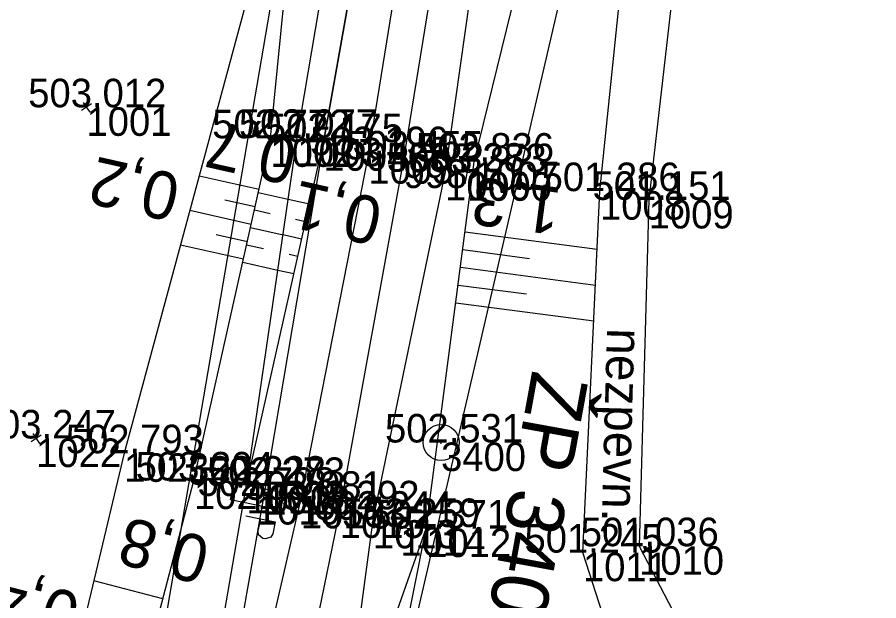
# Model space of a CAD drawing. Extents: x -1234191 to 23050, y -1290331 to -741191.
# Drawn here: x -865164.27 to -865128.07, y -1106426.62 to -1106402.1 of the extents above; entities that cross this region are included whole.
import ezdxf

# ---------------------------------------------------------------- set-up
doc = ezdxf.new("R2010")
doc.units = 0
for name, color, linetype in [('Vrstva 1', 7, 'Continuous'), ('Vrstva 33', 7, 'Continuous'), ('Vrstva 4', 7, 'Continuous'), ('Vrstva 48', 7, 'Continuous'), ('Vrstva 49', 7, 'Continuous'), ('Vrstva 51', 7, 'Continuous'), ('Vrstva 53', 7, 'Continuous'), ('Vrstva 60', 7, 'Continuous'), ('Vrstva 61', 7, 'Continuous'), ('Vrstva 63', 7, 'Continuous'), ('Vrstva 7', 7, 'Continuous')]:
    doc.layers.add(name, color=color, linetype=linetype)

msp = doc.modelspace()

# ---------------------------------------------------------------- linework, layer by layer
at = {"layer": 'Vrstva 1'}
msp.add_lwpolyline([(-865141.694, -1106364.628), (-865143.949, -1106381.706), (-865145.663, -1106393.407), (-865148.036, -1106408.078), (-865150.72, -1106422.779), (-865152.786, -1106432.879), (-865153.146, -1106434.566), (-865154.41, -1106440.229), (-865157.381, -1106452.545), (-865157.84, -1106454.348), (-865160.078, -1106462.781), (-865167.307, -1106487.117), (-865175.71, -1106511.237), (-865184.942, -1106534.458), (-865195.113, -1106557.053), (-865201.678, -1106570.418), (-865208.41, -1106583.473), (-865215.483, -1106596.778), (-865222.489, -1106609.8), (-865233.038, -1106629.537), (-865243.152, -1106649.202), (-865252.852, -1106669.446), (-865261.699, -1106689.97), (-865270.219, -1106713.528)], dxfattribs=at)
at = {"layer": 'Vrstva 33'}
msp.add_lwpolyline([(-865153.183, -1106422.054), (-865153.332, -1106422.784), (-865155.305, -1106422.38), (-865155.156, -1106421.65)], close=True, dxfattribs=at)
for points in [[(-865154.661, -1106423.045), (-865153.432, -1106423.296)], [(-865154.143, -1106423.683), (-865154.038, -1106423.172)], [(-865153.432, -1106423.296), (-865153.536, -1106423.807)], [(-865153.536, -1106423.807), (-865153.62, -1106423.951), (-865153.841, -1106424.019), (-865153.949, -1106423.996), (-865154.131, -1106423.847), (-865154.143, -1106423.683)]]:
    msp.add_lwpolyline(points, dxfattribs=at)
at = {"layer": 'Vrstva 4'}
for points in [[(-865155.449, -1106430.946), (-865155.236, -1106434.907), (-865152.354, -1106422.377), (-865149.514, -1106407.898), (-865147.145, -1106393.241), (-865146.371, -1106383.308), (-865146.113, -1106381.315), (-865145.893, -1106379.606)], [(-865146.371, -1106383.308), (-865146.773, -1106383.256), (-865148.842, -1106392.917), (-865151.408, -1106407.352), (-865153.845, -1106421.796), (-865155.449, -1106430.946)], [(-865141.696, -1106384.025), (-865144.182, -1106393.734), (-865146.293, -1106408.592), (-865149.326, -1106423.215), (-865151.054, -1106436.067), (-865149.832, -1106431.74), (-865149.044, -1106429.517), (-865148.891, -1106428.712), (-865147.086, -1106423.583), (-865145.065, -1106408.17), (-865141.583, -1106393.966), (-865141.364, -1106384.062), (-865141.696, -1106384.025)]]:
    msp.add_lwpolyline(points, dxfattribs=at)
at = {"layer": 'Vrstva 48'}
for p, q in [((-865154.111, -1106409.339), (-865156.63, -1106408.776)), ((-865154.14, -1106409.468), (-865152.881, -1106409.749)), ((-865154.275, -1106410.071), (-865155.55, -1106409.786)), ((-865151.994, -1106409.959), (-865152.882, -1106409.759)), ((-865154.438, -1106410.803), (-865157.021, -1106410.225)), ((-865154.303, -1106410.2), (-865153.647, -1106410.347)), ((-865152.158, -1106410.691), (-865152.575, -1106410.597)), ((-865154.602, -1106411.535), (-865155.91, -1106411.242)), ((-865154.467, -1106410.932), (-865153.099, -1106411.237)), ((-865152.323, -1106411.422), (-865153.101, -1106411.248)), ((-865145.452, -1106411.122), (-865139.9, -1106411.85)), ((-865154.765, -1106412.267), (-865157.413, -1106411.675)), ((-865154.631, -1106411.664), (-865153.92, -1106411.823)), ((-865145.55, -1106411.866), (-865142.742, -1106412.234)), ((-865152.487, -1106412.154), (-865152.849, -1106412.073)), ((-865154.794, -1106412.396), (-865153.318, -1106412.726)), ((-865145.647, -1106412.609), (-865139.971, -1106413.354)), ((-865152.652, -1106412.886), (-865153.319, -1106412.736)), ((-865145.745, -1106413.353), (-865142.875, -1106413.729)), ((-865145.842, -1106414.097), (-865140.042, -1106414.857)), ((-865158.148, -1106426.54), (-865161.056, -1106425.778))]:
    msp.add_line(p, q, dxfattribs=at)
at = {"layer": 'Vrstva 49'}
for p, q in [((-865161.154, -1106405.743), (-865161.566, -1106406.027)), ((-865161.502, -1106405.679), (-865161.218, -1106406.091)), ((-865163.618, -1106419.594), (-865163.334, -1106420.006)), ((-865163.27, -1106419.658), (-865163.682, -1106419.942))]:
    msp.add_line(p, q, dxfattribs=at)
for points in [[(-865162.667, -1106432.527), (-865156.435, -1106432.159), (-865154.642, -1106421.742), (-865152.502, -1106407.169), (-865150.037, -1106392.585), (-865148.005, -1106382.579)], [(-865159.213, -1106430.606), (-865156.844, -1106421.564), (-865153.63, -1106407.188), (-865152.144, -1106392.185), (-865148.005, -1106382.579)], [(-865154.642, -1106421.742), (-865151.408, -1106407.352), (-865148.842, -1106392.917), (-865146.773, -1106383.256), (-865146.697, -1106382.663)], [(-865135.849, -1106439.019), (-865147.501, -1106437.238), (-865148.381, -1106429.639), (-865148.135, -1106428.862), (-865147.086, -1106423.583), (-865145.065, -1106408.17), (-865141.583, -1106393.966), (-865141.364, -1106384.062), (-865141.312, -1106383.596)], [(-865135.849, -1106439.019), (-865140.5, -1106424.596), (-865139.785, -1106409.408), (-865138.236, -1106394.32), (-865139.066, -1106383.604), (-865139.257, -1106384.201), (-865141.312, -1106383.596)], [(-865152.144, -1106392.185), (-865159.778, -1106420.421), (-865162.667, -1106432.527)]]:
    msp.add_lwpolyline(points, dxfattribs=at)
at = {"layer": 'Vrstva 51'}
for points in [[(-865135.849, -1106439.019), (-865140.5, -1106424.596), (-865139.785, -1106409.408), (-865138.236, -1106394.32)], [(-865135.996, -1106394.592), (-865137.739, -1106409.776), (-865138.142, -1106424.327), (-865130.045, -1106439.863)]]:
    msp.add_lwpolyline(points, dxfattribs=at)
at = {"layer": 'Vrstva 53'}
for points in [[(-865227.657, -1105917.883), (-865232.359, -1105922.352), (-865183.089, -1106010.413), (-865167.993, -1106045.384), (-865144.776, -1106101.17), (-865131.987, -1106166.385), (-865125.846, -1106219.007), (-865125.39, -1106238.65), (-865125.959, -1106278.896), (-865132.866, -1106334.647), (-865136.846, -1106381.378), (-865151.633, -1106445.098), (-865163.441, -1106490.832), (-865178.818, -1106535.037), (-865200.93, -1106584.091), (-865238.815, -1106657.436), (-865256.949, -1106698.525)], [(-865292.282, -1106759.439), (-865281.001, -1106690.918), (-865292.094, -1106688.295), (-865256.125, -1106617.237), (-865192.39, -1106497.22), (-865182.07, -1106466.18), (-865172.595, -1106441.084), (-865160.974, -1106443.618), (-865159.329, -1106435.017), (-865146.435, -1106359.55), (-865157.508, -1106356.946), (-865157.004, -1106331.907), (-865151.899, -1106265.922), (-865152.14, -1106213.17), (-865160.59, -1106155.82), (-865173.125, -1106100.651), (-865192.842, -1106055.27), (-865212.4, -1106009.433), (-865251.569, -1105941.084), (-865241.975, -1105927.132)]]:
    msp.add_lwpolyline(points, dxfattribs=at)
at = {"layer": 'Vrstva 60'}
for p, q in [((-865161.36, -1106405.885), (-865161.36, -1106405.885)), ((-865153.63, -1106407.188), (-865153.63, -1106407.188)), ((-865152.502, -1106407.169), (-865152.502, -1106407.169)), ((-865151.408, -1106407.352), (-865151.408, -1106407.352)), ((-865149.514, -1106407.898), (-865149.514, -1106407.898)), ((-865148.036, -1106408.078), (-865148.036, -1106408.078)), ((-865145.065, -1106408.17), (-865145.065, -1106408.17)), ((-865146.293, -1106408.592), (-865146.293, -1106408.592)), ((-865145.372, -1106408.614), (-865145.372, -1106408.614)), ((-865139.785, -1106409.408), (-865139.785, -1106409.408)), ((-865137.739, -1106409.776), (-865137.739, -1106409.776)), ((-865163.476, -1106419.8), (-865163.476, -1106419.8)), ((-865146.461, -1106419.969), (-865146.461, -1106419.969)), ((-865159.778, -1106420.421), (-865159.778, -1106420.421)), ((-865156.844, -1106421.564), (-865156.844, -1106421.564)), ((-865154.642, -1106421.742), (-865154.642, -1106421.742)), ((-865153.845, -1106421.796), (-865153.845, -1106421.796)), ((-865154.244, -1106422.217), (-865154.244, -1106422.217)), ((-865152.354, -1106422.377), (-865152.354, -1106422.377)), ((-865150.72, -1106422.779), (-865150.72, -1106422.779)), ((-865149.326, -1106423.215), (-865149.326, -1106423.215)), ((-865148.17, -1106423.521), (-865148.17, -1106423.521)), ((-865147.086, -1106423.583), (-865147.086, -1106423.583)), ((-865140.5, -1106424.596), (-865140.5, -1106424.596)), ((-865138.142, -1106424.327), (-865138.142, -1106424.327))]:
    msp.add_line(p, q, dxfattribs=at)
at = {"layer": 'Vrstva 63'}
msp.add_line((-865146.452, -1106419.92), (-865146.47, -1106420.018), dxfattribs=at)
msp.add_circle((-865146.461, -1106419.969), 0.756, dxfattribs=at)
at = {"layer": 'Vrstva 7'}
for p, q in [((-865145.282, -1106408.122), (-865145.462, -1106409.106)), ((-865144.88, -1106408.704), (-865145.864, -1106408.524)), ((-865148.07, -1106423.031), (-865148.27, -1106424.011)), ((-865147.68, -1106423.621), (-865148.66, -1106423.421))]:
    msp.add_line(p, q, dxfattribs=at)

# ---------------------------------------------------------------- texts
at = {"layer": 'Vrstva 48'}
for s, rotation, p in [('0,7', 167.3978, (-865152.405, -1106407.221)), ('0,2', 167.3978, (-865157.323, -1106408.754)), ('1,3', 172.5298, (-865141.339, -1106409.283)), ('0,1', 167.3338, (-865148.818, -1106409.763)), ('0,8', 165.3185, (-865156.069, -1106424.018)), ('0,4', 165.3185, (-865161.513, -1106426.368))]:
    msp.add_text(s, height=2, rotation=rotation, dxfattribs=at).set_placement(p)
at = {"layer": 'Vrstva 51'}
msp.add_text('nezpevn.', height=1.5, rotation=268.4136, dxfattribs=at).set_placement((-865139.487, -1106415.153))
at = {"layer": 'Vrstva 60'}
for s, p in [('1001', (-865161.36, -1106407.085)), ('1002', (-865153.63, -1106408.388)), ('1003', (-865152.502, -1106408.369)), ('1004', (-865151.408, -1106408.552)), ('1005', (-865149.514, -1106409.098)), ('998', (-865148.036, -1106409.278)), ('1007', (-865145.065, -1106409.37)), ('1006', (-865146.293, -1106409.792)), ('1000', (-865145.372, -1106409.814)), ('1008', (-865139.785, -1106410.608)), ('1009', (-865137.739, -1106410.976)), ('1022', (-865163.476, -1106421)), ('3400', (-865146.461, -1106421.169)), ('1023', (-865159.778, -1106421.621)), ('1021', (-865156.844, -1106422.764)), ('1020', (-865154.642, -1106422.942)), ('1018', (-865153.845, -1106422.996)), ('1019', (-865154.244, -1106423.417)), ('1017', (-865152.354, -1106423.577)), ('1015', (-865150.72, -1106423.979)), ('1013', (-865149.326, -1106424.415)), ('1014', (-865148.17, -1106424.721)), ('1012', (-865147.086, -1106424.783)), ('1010', (-865138.142, -1106425.527)), ('1011', (-865140.5, -1106425.796))]:
    msp.add_text(s, height=1.2, dxfattribs=at).set_placement(p)
at = {"layer": 'Vrstva 61'}
for s, p in [('503.012', (-865163.808, -1106405.885)), ('502.772', (-865156.078, -1106407.188)), ('502.077', (-865154.954, -1106407.169)), ('502.175', (-865153.864, -1106407.352)), ('503.196', (-865151.966, -1106407.898)), ('503.455', (-865150.492, -1106408.078)), ('502.836', (-865147.517, -1106408.17)), ('503.328', (-865148.747, -1106408.592)), ('503.373', (-865147.824, -1106408.614)), ('501.286', (-865142.237, -1106409.408)), ('501.151', (-865140.096, -1106409.776)), ('503.247', (-865165.928, -1106419.8)), ('502.531', (-865148.818, -1106419.969)), ('502.793', (-865162.23, -1106420.421)), ('503.204', (-865159.295, -1106421.564)), ('502.228', (-865157.096, -1106421.742)), ('502.273', (-865156.297, -1106421.796)), ('502.708', (-865156.698, -1106422.217)), ('503.081', (-865154.711, -1106422.377)), ('503.292', (-865153.168, -1106422.779)), ('503.244', (-865151.777, -1106423.215)), ('503.259', (-865150.624, -1106423.521)), ('502.371', (-865149.443, -1106423.583)), ('501.036', (-865140.594, -1106424.327)), ('501.245', (-865142.956, -1106424.596))]:
    msp.add_text(s, height=1.2, dxfattribs=at).set_placement(p)
at = {"layer": 'Vrstva 63'}
msp.add_text('ŽP 3400', height=2.4, rotation=259.6533, dxfattribs=at).set_placement((-865142.621, -1106416.891))

doc.saveas('drawing.dxf')
